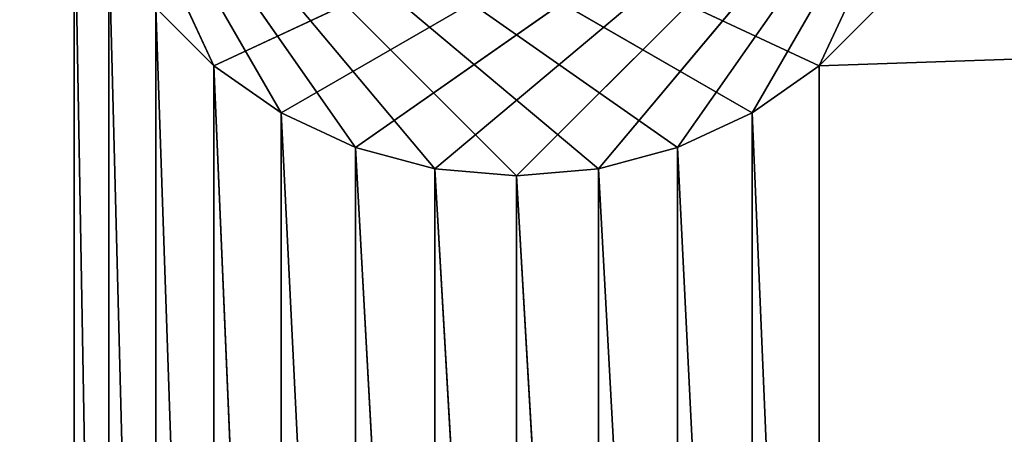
# Model space of a CAD drawing. Extents: x 226 to 378, y -30 to 313.
# Tile 545 of 656: x 276.3 to 281.61, y 275.8 to 278.04. Entities that reach past the tile are written whole.
import ezdxf

# ---------------------------------------------------------------- set-up
doc = ezdxf.new("R2010")
doc.units = 0
doc.header["$LTSCALE"] = 25.4
doc.layers.get('0').update_dxf_attribs({"color": 13, "linetype": 'CONTINUOUS'})
for name, color, linetype in [('_NCL1_19', 7, 'CONTINUOUS'), ('_NCL1_62', 7, 'CONTINUOUS'), ('_NCL1_64', 250, 'CONTINUOUS')]:
    doc.layers.add(name, color=color, linetype=linetype)

# ---------------------------------------------------------------- blocks, each defined once
blk = doc.blocks.new('EWON_2005CD_4005CD_COSY141')
at = {"layer": '_NCL1_19', "color": 0}
for p, q in [((99.06, 35.56, 284.48), (96.52, 33.02, 284.48)), ((99.06, 35.56, 284.48), (96.52, 33.02, 284.48)), ((101.6, 33.02, 297.18), (99.06, 35.56, 297.18)), ((101.6, 33.02, 297.18), (99.06, 35.56, 297.18)), ((99.501, 35.5214, 284.48), (96.52, 33.02, 284.48)), ((99.501, 35.5214, 284.48), (96.52, 33.02, 284.48)), ((98.6189, 35.5214, 284.48), (96.52, 33.02, 284.48)), ((98.6189, 35.5214, 284.48), (96.52, 33.02, 284.48)), ((101.6, 33.02, 297.18), (98.6189, 35.5214, 297.18)), ((101.6, 33.02, 297.18), (98.6189, 35.5214, 297.18)), ((101.6, 33.02, 297.18), (99.501, 35.5214, 297.18)), ((101.6, 33.02, 297.18), (99.501, 35.5214, 297.18)), ((99.9287, 35.4068, 284.48), (96.52, 33.02, 284.48)), ((99.9287, 35.4068, 284.48), (96.52, 33.02, 284.48)), ((98.1913, 35.4068, 284.48), (96.52, 33.02, 284.48)), ((98.1913, 35.4068, 284.48), (96.52, 33.02, 284.48)), ((101.6, 33.02, 297.18), (98.1913, 35.4068, 297.18)), ((101.6, 33.02, 297.18), (98.1913, 35.4068, 297.18)), ((101.6, 33.02, 297.18), (99.9287, 35.4068, 297.18)), ((101.6, 33.02, 297.18), (99.9287, 35.4068, 297.18)), ((100.33, 35.2197, 284.48), (96.52, 33.02, 284.48)), ((100.33, 35.2197, 284.48), (96.52, 33.02, 284.48)), ((97.79, 35.2197, 284.48), (96.52, 33.02, 284.48)), ((97.79, 35.2197, 284.48), (96.52, 33.02, 284.48)), ((101.6, 33.02, 297.18), (97.79, 35.2197, 297.18)), ((101.6, 33.02, 297.18), (97.79, 35.2197, 297.18)), ((101.6, 33.02, 297.18), (100.33, 35.2197, 297.18)), ((101.6, 33.02, 297.18), (100.33, 35.2197, 297.18)), ((100.6927, 34.9658, 284.48), (96.52, 33.02, 284.48)), ((100.6927, 34.9658, 284.48), (96.52, 33.02, 284.48)), ((97.4273, 34.9658, 284.48), (96.52, 33.02, 284.48)), ((97.4273, 34.9658, 284.48), (96.52, 33.02, 284.48)), ((101.6, 33.02, 297.18), (97.4273, 34.9658, 297.18)), ((101.6, 33.02, 297.18), (97.4273, 34.9658, 297.18)), ((101.6, 33.02, 297.18), (100.6927, 34.9658, 297.18)), ((101.6, 33.02, 297.18), (100.6927, 34.9658, 297.18))]:
    blk.add_line(p, q, dxfattribs=at)
at = {"layer": '_NCL1_62', "color": 0}
for p, q in [((98.6189, 35.5214, 284.48), (99.06, 35.56, 284.48)), ((99.06, 35.56, 284.48), (98.6189, 35.5214, 297.18)), ((99.06, 35.56, 284.48), (98.6189, 35.5214, 297.18)), ((98.6189, 35.5214, 284.48), (99.06, 35.56, 284.48)), ((99.06, 35.56, 284.48), (98.6189, 35.5214, 297.18)), ((99.06, 35.56, 284.48), (98.6189, 35.5214, 297.18)), ((98.6189, 35.5214, 284.48), (99.06, 35.56, 284.48)), ((98.6189, 35.5214, 284.48), (99.06, 35.56, 284.48)), ((99.06, 35.56, 284.48), (99.501, 35.5214, 284.48)), ((99.501, 35.5214, 284.48), (99.06, 35.56, 297.18)), ((99.06, 35.56, 297.18), (99.06, 35.56, 284.48)), ((99.06, 35.56, 297.18), (99.06, 35.56, 284.48)), ((99.501, 35.5214, 284.48), (99.06, 35.56, 297.18)), ((99.06, 35.56, 284.48), (99.501, 35.5214, 284.48)), ((99.06, 35.56, 297.18), (99.06, 35.56, 284.48)), ((99.501, 35.5214, 284.48), (99.06, 35.56, 297.18)), ((99.501, 35.5214, 284.48), (99.06, 35.56, 297.18)), ((99.06, 35.56, 284.48), (99.501, 35.5214, 284.48)), ((99.06, 35.56, 297.18), (99.06, 35.56, 284.48)), ((101.6, 33.02, 284.48), (99.06, 35.56, 284.48)), ((99.06, 35.56, 284.48), (99.501, 35.5214, 284.48)), ((101.6, 33.02, 284.48), (99.06, 35.56, 284.48)), ((98.1913, 35.4068, 284.48), (98.6189, 35.5214, 284.48)), ((98.6189, 35.5214, 284.48), (98.1913, 35.4068, 297.18)), ((98.6189, 35.5214, 284.48), (98.1913, 35.4068, 297.18)), ((98.1913, 35.4068, 284.48), (98.6189, 35.5214, 284.48)), ((98.6189, 35.5214, 284.48), (98.1913, 35.4068, 297.18)), ((98.6189, 35.5214, 284.48), (98.1913, 35.4068, 297.18)), ((98.1913, 35.4068, 284.48), (98.6189, 35.5214, 284.48)), ((98.1913, 35.4068, 284.48), (98.6189, 35.5214, 284.48)), ((98.6189, 35.5214, 297.18), (98.6189, 35.5214, 284.48)), ((98.6189, 35.5214, 297.18), (98.6189, 35.5214, 284.48)), ((98.6189, 35.5214, 297.18), (98.6189, 35.5214, 284.48)), ((98.6189, 35.5214, 297.18), (98.6189, 35.5214, 284.48)), ((101.6, 33.02, 284.48), (98.6189, 35.5214, 284.48)), ((101.6, 33.02, 284.48), (98.6189, 35.5214, 284.48)), ((99.501, 35.5214, 284.48), (99.9287, 35.4068, 284.48)), ((99.9287, 35.4068, 284.48), (99.501, 35.5214, 297.18)), ((99.501, 35.5214, 297.18), (99.501, 35.5214, 284.48)), ((99.501, 35.5214, 297.18), (99.501, 35.5214, 284.48)), ((99.9287, 35.4068, 284.48), (99.501, 35.5214, 297.18)), ((99.501, 35.5214, 284.48), (99.9287, 35.4068, 284.48)), ((99.501, 35.5214, 297.18), (99.501, 35.5214, 284.48)), ((99.9287, 35.4068, 284.48), (99.501, 35.5214, 297.18)), ((99.9287, 35.4068, 284.48), (99.501, 35.5214, 297.18)), ((99.501, 35.5214, 284.48), (99.9287, 35.4068, 284.48)), ((99.501, 35.5214, 297.18), (99.501, 35.5214, 284.48)), ((101.6, 33.02, 284.48), (99.501, 35.5214, 284.48)), ((99.501, 35.5214, 284.48), (99.9287, 35.4068, 284.48)), ((101.6, 33.02, 284.48), (99.501, 35.5214, 284.48)), ((97.79, 35.2197, 284.48), (98.1913, 35.4068, 284.48)), ((98.1913, 35.4068, 284.48), (97.79, 35.2197, 297.18)), ((98.1913, 35.4068, 284.48), (97.79, 35.2197, 297.18)), ((97.79, 35.2197, 284.48), (98.1913, 35.4068, 284.48)), ((98.1913, 35.4068, 284.48), (97.79, 35.2197, 297.18)), ((98.1913, 35.4068, 284.48), (97.79, 35.2197, 297.18)), ((97.79, 35.2197, 284.48), (98.1913, 35.4068, 284.48)), ((97.79, 35.2197, 284.48), (98.1913, 35.4068, 284.48)), ((98.1913, 35.4068, 297.18), (98.1913, 35.4068, 284.48)), ((98.1913, 35.4068, 297.18), (98.1913, 35.4068, 284.48)), ((98.1913, 35.4068, 297.18), (98.1913, 35.4068, 284.48)), ((98.1913, 35.4068, 297.18), (98.1913, 35.4068, 284.48)), ((101.6, 33.02, 284.48), (98.1913, 35.4068, 284.48)), ((101.6, 33.02, 284.48), (98.1913, 35.4068, 284.48)), ((99.9287, 35.4068, 284.48), (100.33, 35.2197, 284.48)), ((100.33, 35.2197, 284.48), (99.9287, 35.4068, 297.18)), ((99.9287, 35.4068, 297.18), (99.9287, 35.4068, 284.48)), ((99.9287, 35.4068, 297.18), (99.9287, 35.4068, 284.48)), ((100.33, 35.2197, 284.48), (99.9287, 35.4068, 297.18)), ((99.9287, 35.4068, 284.48), (100.33, 35.2197, 284.48)), ((99.9287, 35.4068, 297.18), (99.9287, 35.4068, 284.48)), ((100.33, 35.2197, 284.48), (99.9287, 35.4068, 297.18)), ((100.33, 35.2197, 284.48), (99.9287, 35.4068, 297.18)), ((99.9287, 35.4068, 284.48), (100.33, 35.2197, 284.48)), ((99.9287, 35.4068, 297.18), (99.9287, 35.4068, 284.48)), ((101.6, 33.02, 284.48), (99.9287, 35.4068, 284.48)), ((99.9287, 35.4068, 284.48), (100.33, 35.2197, 284.48)), ((101.6, 33.02, 284.48), (99.9287, 35.4068, 284.48)), ((97.4273, 34.9658, 284.48), (97.79, 35.2197, 284.48)), ((97.79, 35.2197, 284.48), (97.4273, 34.9658, 297.18)), ((97.79, 35.2197, 284.48), (97.4273, 34.9658, 297.18)), ((97.4273, 34.9658, 284.48), (97.79, 35.2197, 284.48)), ((97.79, 35.2197, 284.48), (97.4273, 34.9658, 297.18)), ((97.79, 35.2197, 284.48), (97.4273, 34.9658, 297.18)), ((97.4273, 34.9658, 284.48), (97.79, 35.2197, 284.48)), ((97.4273, 34.9658, 284.48), (97.79, 35.2197, 284.48)), ((97.79, 35.2197, 297.18), (97.79, 35.2197, 284.48)), ((97.79, 35.2197, 297.18), (97.79, 35.2197, 284.48)), ((97.79, 35.2197, 297.18), (97.79, 35.2197, 284.48)), ((97.79, 35.2197, 297.18), (97.79, 35.2197, 284.48)), ((101.6, 33.02, 284.48), (97.79, 35.2197, 284.48)), ((101.6, 33.02, 284.48), (97.79, 35.2197, 284.48)), ((100.33, 35.2197, 284.48), (100.6927, 34.9658, 284.48)), ((100.6927, 34.9658, 284.48), (100.33, 35.2197, 297.18)), ((100.33, 35.2197, 297.18), (100.33, 35.2197, 284.48)), ((100.33, 35.2197, 297.18), (100.33, 35.2197, 284.48)), ((100.6927, 34.9658, 284.48), (100.33, 35.2197, 297.18)), ((100.33, 35.2197, 284.48), (100.6927, 34.9658, 284.48)), ((100.33, 35.2197, 297.18), (100.33, 35.2197, 284.48)), ((100.6927, 34.9658, 284.48), (100.33, 35.2197, 297.18)), ((100.6927, 34.9658, 284.48), (100.33, 35.2197, 297.18)), ((100.33, 35.2197, 284.48), (100.6927, 34.9658, 284.48)), ((100.33, 35.2197, 297.18), (100.33, 35.2197, 284.48)), ((101.6, 33.02, 284.48), (100.33, 35.2197, 284.48)), ((100.33, 35.2197, 284.48), (100.6927, 34.9658, 284.48)), ((101.6, 33.02, 284.48), (100.33, 35.2197, 284.48)), ((97.1142, 34.6527, 284.48), (97.4273, 34.9658, 284.48)), ((97.4273, 34.9658, 284.48), (97.1142, 34.6527, 297.18)), ((97.4273, 34.9658, 284.48), (97.1142, 34.6527, 297.18)), ((97.1142, 34.6527, 284.48), (97.4273, 34.9658, 284.48)), ((97.4273, 34.9658, 284.48), (97.1142, 34.6527, 297.18)), ((97.4273, 34.9658, 284.48), (97.1142, 34.6527, 297.18)), ((97.1142, 34.6527, 284.48), (97.4273, 34.9658, 284.48)), ((97.1142, 34.6527, 284.48), (97.4273, 34.9658, 284.48)), ((97.4273, 34.9658, 297.18), (97.4273, 34.9658, 284.48)), ((97.4273, 34.9658, 297.18), (97.4273, 34.9658, 284.48)), ((97.4273, 34.9658, 297.18), (97.4273, 34.9658, 284.48)), ((97.4273, 34.9658, 297.18), (97.4273, 34.9658, 284.48)), ((101.6, 33.02, 284.48), (97.4273, 34.9658, 284.48)), ((101.6, 33.02, 284.48), (97.4273, 34.9658, 284.48)), ((100.6927, 34.9658, 284.48), (101.0057, 34.6527, 284.48)), ((101.0057, 34.6527, 284.48), (100.6927, 34.9658, 297.18)), ((100.6927, 34.9658, 297.18), (100.6927, 34.9658, 284.48)), ((100.6927, 34.9658, 297.18), (100.6927, 34.9658, 284.48)), ((101.0057, 34.6527, 284.48), (100.6927, 34.9658, 297.18)), ((100.6927, 34.9658, 284.48), (101.0057, 34.6527, 284.48)), ((100.6927, 34.9658, 297.18), (100.6927, 34.9658, 284.48)), ((101.0057, 34.6527, 284.48), (100.6927, 34.9658, 297.18)), ((101.0057, 34.6527, 284.48), (100.6927, 34.9658, 297.18)), ((100.6927, 34.9658, 284.48), (101.0057, 34.6527, 284.48)), ((100.6927, 34.9658, 297.18), (100.6927, 34.9658, 284.48)), ((101.6, 33.02, 284.48), (100.6927, 34.9658, 284.48)), ((100.6927, 34.9658, 284.48), (101.0057, 34.6527, 284.48)), ((101.6, 33.02, 284.48), (100.6927, 34.9658, 284.48))]:
    blk.add_line(p, q, dxfattribs=at)
at = {"layer": '_NCL1_64', "color": 0}
for p, q in [((101.4468, 44.8513, 297.18), (101.4468, 33.8887, 297.18)), ((101.4468, 44.8513, 297.18), (101.4468, 33.8887, 297.18)), ((101.2597, 44.45, 297.18), (101.2597, 34.29, 297.18)), ((101.4468, 33.8887, 297.18), (101.2597, 44.45, 297.18)), ((101.4468, 33.8887, 297.18), (101.2597, 44.45, 297.18)), ((101.2597, 44.45, 297.18), (101.2597, 34.29, 297.18)), ((101.0057, 44.0873, 297.18), (101.0057, 34.6527, 297.18)), ((101.2597, 34.29, 297.18), (101.0057, 44.0873, 297.18)), ((101.2597, 34.29, 297.18), (101.0057, 44.0873, 297.18)), ((101.0057, 44.0873, 297.18), (101.0057, 34.6527, 297.18)), ((97.4273, 43.7743, 297.18), (97.4273, 34.9658, 297.18)), ((97.79, 35.2197, 297.18), (97.4273, 43.7743, 297.18)), ((97.79, 35.2197, 297.18), (97.4273, 43.7743, 297.18)), ((97.4273, 43.7743, 297.18), (97.4273, 34.9658, 297.18)), ((100.6927, 43.7743, 297.18), (100.6927, 34.9658, 297.18)), ((101.0057, 34.6527, 297.18), (100.6927, 43.7743, 297.18)), ((101.0057, 34.6527, 297.18), (100.6927, 43.7743, 297.18)), ((100.6927, 43.7743, 297.18), (100.6927, 34.9658, 297.18)), ((98.1913, 35.4068, 297.18), (97.79, 43.5203, 297.18)), ((97.79, 43.5203, 297.18), (97.79, 35.2197, 297.18)), ((98.1913, 35.4068, 297.18), (97.79, 43.5203, 297.18)), ((97.79, 43.5203, 297.18), (97.79, 35.2197, 297.18)), ((100.6927, 34.9658, 297.18), (100.33, 43.5203, 297.18)), ((100.33, 43.5203, 297.18), (100.33, 35.2197, 297.18)), ((100.6927, 34.9658, 297.18), (100.33, 43.5203, 297.18)), ((100.33, 43.5203, 297.18), (100.33, 35.2197, 297.18)), ((98.6189, 35.5214, 297.18), (98.1913, 43.3332, 297.18)), ((98.1913, 43.3332, 297.18), (98.1913, 35.4068, 297.18)), ((98.6189, 35.5214, 297.18), (98.1913, 43.3332, 297.18)), ((98.1913, 43.3332, 297.18), (98.1913, 35.4068, 297.18)), ((99.9287, 43.3332, 297.18), (99.9287, 35.4068, 297.18)), ((100.33, 35.2197, 297.18), (99.9287, 43.3332, 297.18)), ((100.33, 35.2197, 297.18), (99.9287, 43.3332, 297.18)), ((99.9287, 43.3332, 297.18), (99.9287, 35.4068, 297.18)), ((99.06, 35.56, 297.18), (98.6189, 43.2186, 297.18)), ((98.6189, 43.2186, 297.18), (98.6189, 35.5214, 297.18)), ((99.06, 35.56, 297.18), (98.6189, 43.2186, 297.18)), ((98.6189, 43.2186, 297.18), (98.6189, 35.5214, 297.18)), ((99.501, 43.2186, 297.18), (99.501, 35.5214, 297.18)), ((99.9287, 35.4068, 297.18), (99.501, 43.2186, 297.18)), ((99.9287, 35.4068, 297.18), (99.501, 43.2186, 297.18)), ((99.501, 43.2186, 297.18), (99.501, 35.5214, 297.18)), ((99.06, 43.18, 297.18), (99.06, 35.56, 297.18)), ((99.501, 35.5214, 297.18), (99.06, 43.18, 297.18)), ((99.501, 35.5214, 297.18), (99.06, 43.18, 297.18)), ((99.06, 43.18, 297.18), (99.06, 35.56, 297.18)), ((99.06, 35.56, 297.18), (98.6189, 35.5214, 297.18)), ((99.06, 35.56, 297.18), (98.6189, 35.5214, 297.18)), ((99.06, 35.56, 297.18), (98.6189, 35.5214, 297.18)), ((99.06, 35.56, 297.18), (98.6189, 35.5214, 297.18)), ((99.501, 35.5214, 297.18), (99.06, 35.56, 297.18)), ((99.501, 35.5214, 297.18), (99.06, 35.56, 297.18)), ((99.501, 35.5214, 297.18), (99.06, 35.56, 297.18)), ((99.501, 35.5214, 297.18), (99.06, 35.56, 297.18)), ((98.6189, 35.5214, 297.18), (98.1913, 35.4068, 297.18)), ((98.6189, 35.5214, 297.18), (98.1913, 35.4068, 297.18)), ((98.6189, 35.5214, 297.18), (98.1913, 35.4068, 297.18)), ((98.6189, 35.5214, 297.18), (98.1913, 35.4068, 297.18)), ((99.9287, 35.4068, 297.18), (99.501, 35.5214, 297.18)), ((99.9287, 35.4068, 297.18), (99.501, 35.5214, 297.18)), ((99.9287, 35.4068, 297.18), (99.501, 35.5214, 297.18)), ((99.9287, 35.4068, 297.18), (99.501, 35.5214, 297.18)), ((98.1913, 35.4068, 297.18), (97.79, 35.2197, 297.18)), ((98.1913, 35.4068, 297.18), (97.79, 35.2197, 297.18)), ((98.1913, 35.4068, 297.18), (97.79, 35.2197, 297.18)), ((98.1913, 35.4068, 297.18), (97.79, 35.2197, 297.18)), ((100.33, 35.2197, 297.18), (99.9287, 35.4068, 297.18)), ((100.33, 35.2197, 297.18), (99.9287, 35.4068, 297.18)), ((100.33, 35.2197, 297.18), (99.9287, 35.4068, 297.18)), ((100.33, 35.2197, 297.18), (99.9287, 35.4068, 297.18)), ((97.79, 35.2197, 297.18), (97.4273, 34.9658, 297.18)), ((97.79, 35.2197, 297.18), (97.4273, 34.9658, 297.18)), ((97.79, 35.2197, 297.18), (97.4273, 34.9658, 297.18)), ((97.79, 35.2197, 297.18), (97.4273, 34.9658, 297.18)), ((100.6927, 34.9658, 297.18), (100.33, 35.2197, 297.18)), ((100.6927, 34.9658, 297.18), (100.33, 35.2197, 297.18)), ((100.6927, 34.9658, 297.18), (100.33, 35.2197, 297.18)), ((100.6927, 34.9658, 297.18), (100.33, 35.2197, 297.18)), ((97.4273, 34.9658, 297.18), (88.3057, 34.6527, 297.18)), ((97.4273, 34.9658, 297.18), (88.3057, 34.6527, 297.18)), ((97.4273, 34.9658, 297.18), (97.1142, 34.6527, 297.18)), ((97.4273, 34.9658, 297.18), (97.1142, 34.6527, 297.18)), ((97.4273, 34.9658, 297.18), (97.1142, 34.6527, 297.18)), ((97.4273, 34.9658, 297.18), (97.1142, 34.6527, 297.18)), ((101.0057, 34.6527, 297.18), (100.6927, 34.9658, 297.18)), ((101.0057, 34.6527, 297.18), (100.6927, 34.9658, 297.18)), ((101.0057, 34.6527, 297.18), (100.6927, 34.9658, 297.18)), ((101.0057, 34.6527, 297.18), (100.6927, 34.9658, 297.18))]:
    blk.add_line(p, q, dxfattribs=at)
at = {"layer": '_NCL1_19', "color": 7}
mesh = blk.add_polyface(dxfattribs=at)
corners = [(99.501, 35.5214, 284.48), (99.06, 35.56, 284.48), (96.52, 33.02, 284.48)]
mesh.append_faces([[corners[k] for k in face] for face in [(0, 1, 2)]], dxfattribs={"color": 7})
mesh = blk.add_polyface(dxfattribs=at)
corners = [(99.06, 35.56, 284.48), (98.6189, 35.5214, 284.48), (96.52, 33.02, 284.48)]
mesh.append_faces([[corners[k] for k in face] for face in [(0, 1, 2)]], dxfattribs={"color": 7})
mesh = blk.add_polyface(dxfattribs=at)
corners = [(98.6189, 35.5214, 297.18), (98.6189, 35.5214, 284.48), (99.06, 35.56, 284.48)]
mesh.append_faces([[corners[k] for k in face] for face in [(0, 1, 2)]], dxfattribs={"color": 7})
mesh = blk.add_polyface(dxfattribs=at)
corners = [(98.6189, 35.5214, 297.18), (99.06, 35.56, 284.48), (99.06, 35.56, 297.18)]
mesh.append_faces([[corners[k] for k in face] for face in [(0, 1, 2)]], dxfattribs={"color": 7})
mesh = blk.add_polyface(dxfattribs=at)
corners = [(101.6, 33.02, 297.18), (98.6189, 35.5214, 297.18), (99.06, 35.56, 297.18)]
mesh.append_faces([[corners[k] for k in face] for face in [(0, 1, 2)]], dxfattribs={"color": 7})
mesh = blk.add_polyface(dxfattribs=at)
corners = [(99.06, 35.56, 297.18), (99.06, 35.56, 284.48), (99.501, 35.5214, 284.48)]
mesh.append_faces([[corners[k] for k in face] for face in [(0, 1, 2)]], dxfattribs={"color": 7})
mesh = blk.add_polyface(dxfattribs=at)
corners = [(99.06, 35.56, 297.18), (99.501, 35.5214, 284.48), (99.501, 35.5214, 297.18)]
mesh.append_faces([[corners[k] for k in face] for face in [(0, 1, 2)]], dxfattribs={"color": 7})
mesh = blk.add_polyface(dxfattribs=at)
corners = [(101.6, 33.02, 297.18), (99.06, 35.56, 297.18), (99.501, 35.5214, 297.18)]
mesh.append_faces([[corners[k] for k in face] for face in [(0, 1, 2)]], dxfattribs={"color": 7})
mesh = blk.add_polyface(dxfattribs=at)
corners = [(99.9287, 35.4068, 284.48), (99.501, 35.5214, 284.48), (96.52, 33.02, 284.48)]
mesh.append_faces([[corners[k] for k in face] for face in [(0, 1, 2)]], dxfattribs={"color": 7})
mesh = blk.add_polyface(dxfattribs=at)
corners = [(98.6189, 35.5214, 284.48), (98.1913, 35.4068, 284.48), (96.52, 33.02, 284.48)]
mesh.append_faces([[corners[k] for k in face] for face in [(0, 1, 2)]], dxfattribs={"color": 7})
mesh = blk.add_polyface(dxfattribs=at)
corners = [(98.1913, 35.4068, 297.18), (98.1913, 35.4068, 284.48), (98.6189, 35.5214, 284.48)]
mesh.append_faces([[corners[k] for k in face] for face in [(0, 1, 2)]], dxfattribs={"color": 7})
mesh = blk.add_polyface(dxfattribs=at)
corners = [(98.1913, 35.4068, 297.18), (98.6189, 35.5214, 284.48), (98.6189, 35.5214, 297.18)]
mesh.append_faces([[corners[k] for k in face] for face in [(0, 1, 2)]], dxfattribs={"color": 7})
mesh = blk.add_polyface(dxfattribs=at)
corners = [(101.6, 33.02, 297.18), (98.1913, 35.4068, 297.18), (98.6189, 35.5214, 297.18)]
mesh.append_faces([[corners[k] for k in face] for face in [(0, 1, 2)]], dxfattribs={"color": 7})
mesh = blk.add_polyface(dxfattribs=at)
corners = [(99.501, 35.5214, 297.18), (99.501, 35.5214, 284.48), (99.9287, 35.4068, 284.48)]
mesh.append_faces([[corners[k] for k in face] for face in [(0, 1, 2)]], dxfattribs={"color": 7})
mesh = blk.add_polyface(dxfattribs=at)
corners = [(99.501, 35.5214, 297.18), (99.9287, 35.4068, 284.48), (99.9287, 35.4068, 297.18)]
mesh.append_faces([[corners[k] for k in face] for face in [(0, 1, 2)]], dxfattribs={"color": 7})
mesh = blk.add_polyface(dxfattribs=at)
corners = [(101.6, 33.02, 297.18), (99.501, 35.5214, 297.18), (99.9287, 35.4068, 297.18)]
mesh.append_faces([[corners[k] for k in face] for face in [(0, 1, 2)]], dxfattribs={"color": 7})
mesh = blk.add_polyface(dxfattribs=at)
corners = [(100.33, 35.2197, 284.48), (99.9287, 35.4068, 284.48), (96.52, 33.02, 284.48)]
mesh.append_faces([[corners[k] for k in face] for face in [(0, 1, 2)]], dxfattribs={"color": 7})
mesh = blk.add_polyface(dxfattribs=at)
corners = [(98.1913, 35.4068, 284.48), (97.79, 35.2197, 284.48), (96.52, 33.02, 284.48)]
mesh.append_faces([[corners[k] for k in face] for face in [(0, 1, 2)]], dxfattribs={"color": 7})
mesh = blk.add_polyface(dxfattribs=at)
corners = [(97.79, 35.2197, 297.18), (97.79, 35.2197, 284.48), (98.1913, 35.4068, 284.48)]
mesh.append_faces([[corners[k] for k in face] for face in [(0, 1, 2)]], dxfattribs={"color": 7})
mesh = blk.add_polyface(dxfattribs=at)
corners = [(97.79, 35.2197, 297.18), (98.1913, 35.4068, 284.48), (98.1913, 35.4068, 297.18)]
mesh.append_faces([[corners[k] for k in face] for face in [(0, 1, 2)]], dxfattribs={"color": 7})
mesh = blk.add_polyface(dxfattribs=at)
corners = [(101.6, 33.02, 297.18), (97.79, 35.2197, 297.18), (98.1913, 35.4068, 297.18)]
mesh.append_faces([[corners[k] for k in face] for face in [(0, 1, 2)]], dxfattribs={"color": 7})
mesh = blk.add_polyface(dxfattribs=at)
corners = [(99.9287, 35.4068, 297.18), (99.9287, 35.4068, 284.48), (100.33, 35.2197, 284.48)]
mesh.append_faces([[corners[k] for k in face] for face in [(0, 1, 2)]], dxfattribs={"color": 7})
mesh = blk.add_polyface(dxfattribs=at)
corners = [(99.9287, 35.4068, 297.18), (100.33, 35.2197, 284.48), (100.33, 35.2197, 297.18)]
mesh.append_faces([[corners[k] for k in face] for face in [(0, 1, 2)]], dxfattribs={"color": 7})
mesh = blk.add_polyface(dxfattribs=at)
corners = [(101.6, 33.02, 297.18), (99.9287, 35.4068, 297.18), (100.33, 35.2197, 297.18)]
mesh.append_faces([[corners[k] for k in face] for face in [(0, 1, 2)]], dxfattribs={"color": 7})
mesh = blk.add_polyface(dxfattribs=at)
corners = [(100.6927, 34.9658, 284.48), (100.33, 35.2197, 284.48), (96.52, 33.02, 284.48)]
mesh.append_faces([[corners[k] for k in face] for face in [(0, 1, 2)]], dxfattribs={"color": 7})
mesh = blk.add_polyface(dxfattribs=at)
corners = [(97.79, 35.2197, 284.48), (97.4273, 34.9658, 284.48), (96.52, 33.02, 284.48)]
mesh.append_faces([[corners[k] for k in face] for face in [(0, 1, 2)]], dxfattribs={"color": 7})
mesh = blk.add_polyface(dxfattribs=at)
corners = [(97.4273, 34.9658, 297.18), (97.4273, 34.9658, 284.48), (97.79, 35.2197, 284.48)]
mesh.append_faces([[corners[k] for k in face] for face in [(0, 1, 2)]], dxfattribs={"color": 7})
mesh = blk.add_polyface(dxfattribs=at)
corners = [(97.4273, 34.9658, 297.18), (97.79, 35.2197, 284.48), (97.79, 35.2197, 297.18)]
mesh.append_faces([[corners[k] for k in face] for face in [(0, 1, 2)]], dxfattribs={"color": 7})
mesh = blk.add_polyface(dxfattribs=at)
corners = [(101.6, 33.02, 297.18), (97.4273, 34.9658, 297.18), (97.79, 35.2197, 297.18)]
mesh.append_faces([[corners[k] for k in face] for face in [(0, 1, 2)]], dxfattribs={"color": 7})
mesh = blk.add_polyface(dxfattribs=at)
corners = [(100.33, 35.2197, 297.18), (100.33, 35.2197, 284.48), (100.6927, 34.9658, 284.48)]
mesh.append_faces([[corners[k] for k in face] for face in [(0, 1, 2)]], dxfattribs={"color": 7})
mesh = blk.add_polyface(dxfattribs=at)
corners = [(100.33, 35.2197, 297.18), (100.6927, 34.9658, 284.48), (100.6927, 34.9658, 297.18)]
mesh.append_faces([[corners[k] for k in face] for face in [(0, 1, 2)]], dxfattribs={"color": 7})
mesh = blk.add_polyface(dxfattribs=at)
corners = [(101.6, 33.02, 297.18), (100.33, 35.2197, 297.18), (100.6927, 34.9658, 297.18)]
mesh.append_faces([[corners[k] for k in face] for face in [(0, 1, 2)]], dxfattribs={"color": 7})
mesh = blk.add_polyface(dxfattribs=at)
corners = [(101.0057, 34.6527, 284.48), (100.6927, 34.9658, 284.48), (96.52, 33.02, 284.48)]
mesh.append_faces([[corners[k] for k in face] for face in [(0, 1, 2)]], dxfattribs={"color": 7})
mesh = blk.add_polyface(dxfattribs=at)
corners = [(97.4273, 34.9658, 284.48), (97.1142, 34.6527, 284.48), (96.52, 33.02, 284.48)]
mesh.append_faces([[corners[k] for k in face] for face in [(0, 1, 2)]], dxfattribs={"color": 7})
mesh = blk.add_polyface(dxfattribs=at)
corners = [(97.4273, 34.9658, 284.48), (97.1142, 34.6527, 297.18), (97.1142, 34.6527, 284.48)]
mesh.append_faces([[corners[k] for k in face] for face in [(0, 1, 2)]], dxfattribs={"color": 7})
mesh = blk.add_polyface(dxfattribs=at)
corners = [(97.4273, 34.9658, 297.18), (97.1142, 34.6527, 297.18), (97.4273, 34.9658, 284.48)]
mesh.append_faces([[corners[k] for k in face] for face in [(0, 1, 2)]], dxfattribs={"color": 7})
mesh = blk.add_polyface(dxfattribs=at)
corners = [(101.6, 33.02, 297.18), (97.1142, 34.6527, 297.18), (97.4273, 34.9658, 297.18)]
mesh.append_faces([[corners[k] for k in face] for face in [(0, 1, 2)]], dxfattribs={"color": 7})
mesh = blk.add_polyface(dxfattribs=at)
corners = [(100.6927, 34.9658, 284.48), (101.0057, 34.6527, 284.48), (100.6927, 34.9658, 297.18)]
mesh.append_faces([[corners[k] for k in face] for face in [(0, 1, 2)]], dxfattribs={"color": 7})
mesh = blk.add_polyface(dxfattribs=at)
corners = [(100.6927, 34.9658, 297.18), (101.0057, 34.6527, 284.48), (101.0057, 34.6527, 297.18)]
mesh.append_faces([[corners[k] for k in face] for face in [(0, 1, 2)]], dxfattribs={"color": 7})
mesh = blk.add_polyface(dxfattribs=at)
corners = [(101.6, 33.02, 297.18), (100.6927, 34.9658, 297.18), (101.0057, 34.6527, 297.18)]
mesh.append_faces([[corners[k] for k in face] for face in [(0, 1, 2)]], dxfattribs={"color": 7})
at = {"layer": '_NCL1_62', "color": 7}
mesh = blk.add_polyface(dxfattribs=at)
corners = [(119.38, 20.32, 27.94), (114.3, 86.36, 27.94), (45.72, 50.8, 27.94)]
mesh.append_faces([[corners[k] for k in face] for face in [(0, 1, 2)]], dxfattribs={"color": 7})
mesh = blk.add_polyface(dxfattribs=at)
corners = [(119.38, 20.32, 27.94), (45.72, 50.8, 27.94), (45.72, 45.72, 27.94)]
mesh.append_faces([[corners[k] for k in face] for face in [(0, 1, 2)]], dxfattribs={"color": 7})
mesh = blk.add_polyface(dxfattribs=at)
corners = [(119.38, 20.32, 27.94), (45.72, 45.72, 27.94), (33.02, 20.32, 27.94)]
mesh.append_faces([[corners[k] for k in face] for face in [(0, 1, 2)]], dxfattribs={"color": 7})
mesh = blk.add_polyface(dxfattribs=at)
corners = [(99.06, 35.56, 297.18), (99.06, 35.56, 284.48), (98.6189, 35.5214, 297.18)]
mesh.append_faces([[corners[k] for k in face] for face in [(0, 1, 2)]], dxfattribs={"color": 7})
mesh = blk.add_polyface(dxfattribs=at)
corners = [(98.6189, 35.5214, 297.18), (99.06, 35.56, 284.48), (98.6189, 35.5214, 284.48)]
mesh.append_faces([[corners[k] for k in face] for face in [(0, 1, 2)]], dxfattribs={"color": 7})
mesh = blk.add_polyface(dxfattribs=at)
corners = [(101.6, 33.02, 284.48), (98.6189, 35.5214, 284.48), (99.06, 35.56, 284.48)]
mesh.append_faces([[corners[k] for k in face] for face in [(0, 1, 2)]], dxfattribs={"color": 7})
mesh = blk.add_polyface(dxfattribs=at)
corners = [(99.501, 35.5214, 297.18), (99.501, 35.5214, 284.48), (99.06, 35.56, 297.18)]
mesh.append_faces([[corners[k] for k in face] for face in [(0, 1, 2)]], dxfattribs={"color": 7})
mesh = blk.add_polyface(dxfattribs=at)
corners = [(99.06, 35.56, 297.18), (99.501, 35.5214, 284.48), (99.06, 35.56, 284.48)]
mesh.append_faces([[corners[k] for k in face] for face in [(0, 1, 2)]], dxfattribs={"color": 7})
mesh = blk.add_polyface(dxfattribs=at)
corners = [(101.6, 33.02, 284.48), (99.06, 35.56, 284.48), (99.501, 35.5214, 284.48)]
mesh.append_faces([[corners[k] for k in face] for face in [(0, 1, 2)]], dxfattribs={"color": 7})
mesh = blk.add_polyface(dxfattribs=at)
corners = [(98.6189, 35.5214, 297.18), (98.6189, 35.5214, 284.48), (98.1913, 35.4068, 297.18)]
mesh.append_faces([[corners[k] for k in face] for face in [(0, 1, 2)]], dxfattribs={"color": 7})
mesh = blk.add_polyface(dxfattribs=at)
corners = [(98.1913, 35.4068, 297.18), (98.6189, 35.5214, 284.48), (98.1913, 35.4068, 284.48)]
mesh.append_faces([[corners[k] for k in face] for face in [(0, 1, 2)]], dxfattribs={"color": 7})
mesh = blk.add_polyface(dxfattribs=at)
corners = [(101.6, 33.02, 284.48), (98.1913, 35.4068, 284.48), (98.6189, 35.5214, 284.48)]
mesh.append_faces([[corners[k] for k in face] for face in [(0, 1, 2)]], dxfattribs={"color": 7})
mesh = blk.add_polyface(dxfattribs=at)
corners = [(99.9287, 35.4068, 297.18), (99.9287, 35.4068, 284.48), (99.501, 35.5214, 297.18)]
mesh.append_faces([[corners[k] for k in face] for face in [(0, 1, 2)]], dxfattribs={"color": 7})
mesh = blk.add_polyface(dxfattribs=at)
corners = [(99.501, 35.5214, 297.18), (99.9287, 35.4068, 284.48), (99.501, 35.5214, 284.48)]
mesh.append_faces([[corners[k] for k in face] for face in [(0, 1, 2)]], dxfattribs={"color": 7})
mesh = blk.add_polyface(dxfattribs=at)
corners = [(101.6, 33.02, 284.48), (99.501, 35.5214, 284.48), (99.9287, 35.4068, 284.48)]
mesh.append_faces([[corners[k] for k in face] for face in [(0, 1, 2)]], dxfattribs={"color": 7})
mesh = blk.add_polyface(dxfattribs=at)
corners = [(98.1913, 35.4068, 297.18), (98.1913, 35.4068, 284.48), (97.79, 35.2197, 297.18)]
mesh.append_faces([[corners[k] for k in face] for face in [(0, 1, 2)]], dxfattribs={"color": 7})
mesh = blk.add_polyface(dxfattribs=at)
corners = [(97.79, 35.2197, 297.18), (98.1913, 35.4068, 284.48), (97.79, 35.2197, 284.48)]
mesh.append_faces([[corners[k] for k in face] for face in [(0, 1, 2)]], dxfattribs={"color": 7})
mesh = blk.add_polyface(dxfattribs=at)
corners = [(101.6, 33.02, 284.48), (97.79, 35.2197, 284.48), (98.1913, 35.4068, 284.48)]
mesh.append_faces([[corners[k] for k in face] for face in [(0, 1, 2)]], dxfattribs={"color": 7})
mesh = blk.add_polyface(dxfattribs=at)
corners = [(100.33, 35.2197, 297.18), (100.33, 35.2197, 284.48), (99.9287, 35.4068, 297.18)]
mesh.append_faces([[corners[k] for k in face] for face in [(0, 1, 2)]], dxfattribs={"color": 7})
mesh = blk.add_polyface(dxfattribs=at)
corners = [(99.9287, 35.4068, 297.18), (100.33, 35.2197, 284.48), (99.9287, 35.4068, 284.48)]
mesh.append_faces([[corners[k] for k in face] for face in [(0, 1, 2)]], dxfattribs={"color": 7})
mesh = blk.add_polyface(dxfattribs=at)
corners = [(101.6, 33.02, 284.48), (99.9287, 35.4068, 284.48), (100.33, 35.2197, 284.48)]
mesh.append_faces([[corners[k] for k in face] for face in [(0, 1, 2)]], dxfattribs={"color": 7})
mesh = blk.add_polyface(dxfattribs=at)
corners = [(97.79, 35.2197, 297.18), (97.79, 35.2197, 284.48), (97.4273, 34.9658, 297.18)]
mesh.append_faces([[corners[k] for k in face] for face in [(0, 1, 2)]], dxfattribs={"color": 7})
mesh = blk.add_polyface(dxfattribs=at)
corners = [(97.4273, 34.9658, 297.18), (97.79, 35.2197, 284.48), (97.4273, 34.9658, 284.48)]
mesh.append_faces([[corners[k] for k in face] for face in [(0, 1, 2)]], dxfattribs={"color": 7})
mesh = blk.add_polyface(dxfattribs=at)
corners = [(101.6, 33.02, 284.48), (97.4273, 34.9658, 284.48), (97.79, 35.2197, 284.48)]
mesh.append_faces([[corners[k] for k in face] for face in [(0, 1, 2)]], dxfattribs={"color": 7})
mesh = blk.add_polyface(dxfattribs=at)
corners = [(100.6927, 34.9658, 297.18), (100.6927, 34.9658, 284.48), (100.33, 35.2197, 297.18)]
mesh.append_faces([[corners[k] for k in face] for face in [(0, 1, 2)]], dxfattribs={"color": 7})
mesh = blk.add_polyface(dxfattribs=at)
corners = [(100.33, 35.2197, 297.18), (100.6927, 34.9658, 284.48), (100.33, 35.2197, 284.48)]
mesh.append_faces([[corners[k] for k in face] for face in [(0, 1, 2)]], dxfattribs={"color": 7})
mesh = blk.add_polyface(dxfattribs=at)
corners = [(101.6, 33.02, 284.48), (100.33, 35.2197, 284.48), (100.6927, 34.9658, 284.48)]
mesh.append_faces([[corners[k] for k in face] for face in [(0, 1, 2)]], dxfattribs={"color": 7})
mesh = blk.add_polyface(dxfattribs=at)
corners = [(97.4273, 34.9658, 284.48), (97.1142, 34.6527, 297.18), (97.4273, 34.9658, 297.18)]
mesh.append_faces([[corners[k] for k in face] for face in [(0, 1, 2)]], dxfattribs={"color": 7})
mesh = blk.add_polyface(dxfattribs=at)
corners = [(97.4273, 34.9658, 284.48), (97.1142, 34.6527, 284.48), (97.1142, 34.6527, 297.18)]
mesh.append_faces([[corners[k] for k in face] for face in [(0, 1, 2)]], dxfattribs={"color": 7})
mesh = blk.add_polyface(dxfattribs=at)
corners = [(101.6, 33.02, 284.48), (97.1142, 34.6527, 284.48), (97.4273, 34.9658, 284.48)]
mesh.append_faces([[corners[k] for k in face] for face in [(0, 1, 2)]], dxfattribs={"color": 7})
mesh = blk.add_polyface(dxfattribs=at)
corners = [(100.6927, 34.9658, 297.18), (101.0057, 34.6527, 297.18), (101.0057, 34.6527, 284.48)]
mesh.append_faces([[corners[k] for k in face] for face in [(0, 1, 2)]], dxfattribs={"color": 7})
mesh = blk.add_polyface(dxfattribs=at)
corners = [(100.6927, 34.9658, 297.18), (101.0057, 34.6527, 284.48), (100.6927, 34.9658, 284.48)]
mesh.append_faces([[corners[k] for k in face] for face in [(0, 1, 2)]], dxfattribs={"color": 7})
mesh = blk.add_polyface(dxfattribs=at)
corners = [(101.6, 33.02, 284.48), (100.6927, 34.9658, 284.48), (101.0057, 34.6527, 284.48)]
mesh.append_faces([[corners[k] for k in face] for face in [(0, 1, 2)]], dxfattribs={"color": 7})
at = {"layer": '_NCL1_64', "color": 250}
mesh = blk.add_polyface(dxfattribs=at)
corners = [(124.46, 20.32, 297.18), (101.5614, 45.2789, 297.18), (120.2508, 66.04, 297.18)]
mesh.append_faces([[corners[k] for k in face] for face in [(0, 1, 2)]], dxfattribs={"color": 250})
mesh = blk.add_polyface(dxfattribs=at)
corners = [(124.46, 20.32, 297.18), (101.4468, 44.8513, 297.18), (101.5614, 45.2789, 297.18)]
mesh.append_faces([[corners[k] for k in face] for face in [(0, 1, 2)]], dxfattribs={"color": 250})
mesh = blk.add_polyface(dxfattribs=at)
corners = [(101.4468, 33.8887, 297.18), (101.2597, 44.45, 297.18), (101.4468, 44.8513, 297.18)]
mesh.append_faces([[corners[k] for k in face] for face in [(0, 1, 2)]], dxfattribs={"color": 250})
mesh = blk.add_polyface(dxfattribs=at)
corners = [(124.46, 20.32, 297.18), (101.4468, 33.8887, 297.18), (101.4468, 44.8513, 297.18)]
mesh.append_faces([[corners[k] for k in face] for face in [(0, 1, 2)]], dxfattribs={"color": 250})
mesh = blk.add_polyface(dxfattribs=at)
corners = [(101.2597, 34.29, 297.18), (101.0057, 44.0873, 297.18), (101.2597, 44.45, 297.18)]
mesh.append_faces([[corners[k] for k in face] for face in [(0, 1, 2)]], dxfattribs={"color": 250})
mesh = blk.add_polyface(dxfattribs=at)
corners = [(101.4468, 33.8887, 297.18), (101.2597, 34.29, 297.18), (101.2597, 44.45, 297.18)]
mesh.append_faces([[corners[k] for k in face] for face in [(0, 1, 2)]], dxfattribs={"color": 250})
mesh = blk.add_polyface(dxfattribs=at)
corners = [(97.1142, 44.0873, 297.18), (88.3057, 34.6527, 297.18), (88.3057, 44.0873, 297.18)]
mesh.append_faces([[corners[k] for k in face] for face in [(0, 1, 2)]], dxfattribs={"color": 250})
mesh = blk.add_polyface(dxfattribs=at)
corners = [(97.4273, 43.7743, 297.18), (88.3057, 34.6527, 297.18), (97.1142, 44.0873, 297.18)]
mesh.append_faces([[corners[k] for k in face] for face in [(0, 1, 2)]], dxfattribs={"color": 250})
mesh = blk.add_polyface(dxfattribs=at)
corners = [(101.0057, 34.6527, 297.18), (100.6927, 43.7743, 297.18), (101.0057, 44.0873, 297.18)]
mesh.append_faces([[corners[k] for k in face] for face in [(0, 1, 2)]], dxfattribs={"color": 250})
mesh = blk.add_polyface(dxfattribs=at)
corners = [(101.2597, 34.29, 297.18), (101.0057, 34.6527, 297.18), (101.0057, 44.0873, 297.18)]
mesh.append_faces([[corners[k] for k in face] for face in [(0, 1, 2)]], dxfattribs={"color": 250})
mesh = blk.add_polyface(dxfattribs=at)
corners = [(97.4273, 34.9658, 297.18), (88.3057, 34.6527, 297.18), (97.4273, 43.7743, 297.18)]
mesh.append_faces([[corners[k] for k in face] for face in [(0, 1, 2)]], dxfattribs={"color": 250})
mesh = blk.add_polyface(dxfattribs=at)
corners = [(97.79, 35.2197, 297.18), (97.4273, 43.7743, 297.18), (97.79, 43.5203, 297.18)]
mesh.append_faces([[corners[k] for k in face] for face in [(0, 1, 2)]], dxfattribs={"color": 250})
mesh = blk.add_polyface(dxfattribs=at)
corners = [(97.79, 35.2197, 297.18), (97.4273, 34.9658, 297.18), (97.4273, 43.7743, 297.18)]
mesh.append_faces([[corners[k] for k in face] for face in [(0, 1, 2)]], dxfattribs={"color": 250})
mesh = blk.add_polyface(dxfattribs=at)
corners = [(100.6927, 34.9658, 297.18), (100.33, 43.5203, 297.18), (100.6927, 43.7743, 297.18)]
mesh.append_faces([[corners[k] for k in face] for face in [(0, 1, 2)]], dxfattribs={"color": 250})
mesh = blk.add_polyface(dxfattribs=at)
corners = [(101.0057, 34.6527, 297.18), (100.6927, 34.9658, 297.18), (100.6927, 43.7743, 297.18)]
mesh.append_faces([[corners[k] for k in face] for face in [(0, 1, 2)]], dxfattribs={"color": 250})
mesh = blk.add_polyface(dxfattribs=at)
corners = [(98.1913, 35.4068, 297.18), (97.79, 43.5203, 297.18), (98.1913, 43.3332, 297.18)]
mesh.append_faces([[corners[k] for k in face] for face in [(0, 1, 2)]], dxfattribs={"color": 250})
mesh = blk.add_polyface(dxfattribs=at)
corners = [(98.1913, 35.4068, 297.18), (97.79, 35.2197, 297.18), (97.79, 43.5203, 297.18)]
mesh.append_faces([[corners[k] for k in face] for face in [(0, 1, 2)]], dxfattribs={"color": 250})
mesh = blk.add_polyface(dxfattribs=at)
corners = [(100.33, 35.2197, 297.18), (99.9287, 43.3332, 297.18), (100.33, 43.5203, 297.18)]
mesh.append_faces([[corners[k] for k in face] for face in [(0, 1, 2)]], dxfattribs={"color": 250})
mesh = blk.add_polyface(dxfattribs=at)
corners = [(100.6927, 34.9658, 297.18), (100.33, 35.2197, 297.18), (100.33, 43.5203, 297.18)]
mesh.append_faces([[corners[k] for k in face] for face in [(0, 1, 2)]], dxfattribs={"color": 250})
mesh = blk.add_polyface(dxfattribs=at)
corners = [(98.6189, 35.5214, 297.18), (98.1913, 43.3332, 297.18), (98.6189, 43.2186, 297.18)]
mesh.append_faces([[corners[k] for k in face] for face in [(0, 1, 2)]], dxfattribs={"color": 250})
mesh = blk.add_polyface(dxfattribs=at)
corners = [(98.6189, 35.5214, 297.18), (98.1913, 35.4068, 297.18), (98.1913, 43.3332, 297.18)]
mesh.append_faces([[corners[k] for k in face] for face in [(0, 1, 2)]], dxfattribs={"color": 250})
mesh = blk.add_polyface(dxfattribs=at)
corners = [(99.9287, 35.4068, 297.18), (99.501, 43.2186, 297.18), (99.9287, 43.3332, 297.18)]
mesh.append_faces([[corners[k] for k in face] for face in [(0, 1, 2)]], dxfattribs={"color": 250})
mesh = blk.add_polyface(dxfattribs=at)
corners = [(100.33, 35.2197, 297.18), (99.9287, 35.4068, 297.18), (99.9287, 43.3332, 297.18)]
mesh.append_faces([[corners[k] for k in face] for face in [(0, 1, 2)]], dxfattribs={"color": 250})
mesh = blk.add_polyface(dxfattribs=at)
corners = [(99.06, 35.56, 297.18), (98.6189, 43.2186, 297.18), (99.06, 43.18, 297.18)]
mesh.append_faces([[corners[k] for k in face] for face in [(0, 1, 2)]], dxfattribs={"color": 250})
mesh = blk.add_polyface(dxfattribs=at)
corners = [(99.06, 35.56, 297.18), (98.6189, 35.5214, 297.18), (98.6189, 43.2186, 297.18)]
mesh.append_faces([[corners[k] for k in face] for face in [(0, 1, 2)]], dxfattribs={"color": 250})
mesh = blk.add_polyface(dxfattribs=at)
corners = [(99.501, 35.5214, 297.18), (99.06, 43.18, 297.18), (99.501, 43.2186, 297.18)]
mesh.append_faces([[corners[k] for k in face] for face in [(0, 1, 2)]], dxfattribs={"color": 250})
mesh = blk.add_polyface(dxfattribs=at)
corners = [(99.9287, 35.4068, 297.18), (99.501, 35.5214, 297.18), (99.501, 43.2186, 297.18)]
mesh.append_faces([[corners[k] for k in face] for face in [(0, 1, 2)]], dxfattribs={"color": 250})
mesh = blk.add_polyface(dxfattribs=at)
corners = [(99.501, 35.5214, 297.18), (99.06, 35.56, 297.18), (99.06, 43.18, 297.18)]
mesh.append_faces([[corners[k] for k in face] for face in [(0, 1, 2)]], dxfattribs={"color": 250})
mesh = blk.add_polyface(dxfattribs=at)
corners = [(97.4273, 34.9658, 297.18), (97.1142, 34.6527, 297.18), (88.3057, 34.6527, 297.18)]
mesh.append_faces([[corners[k] for k in face] for face in [(0, 1, 2)]], dxfattribs={"color": 250})

msp = doc.modelspace()

# ---------------------------------------------------------------- block references
at = {"color": 0, "rotation": 179.9999999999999}
msp.add_blockref('EWON_2005CD_4005CD_COSY141', (378.0374, 312.7553), dxfattribs=at)

doc.saveas('drawing.dxf')
